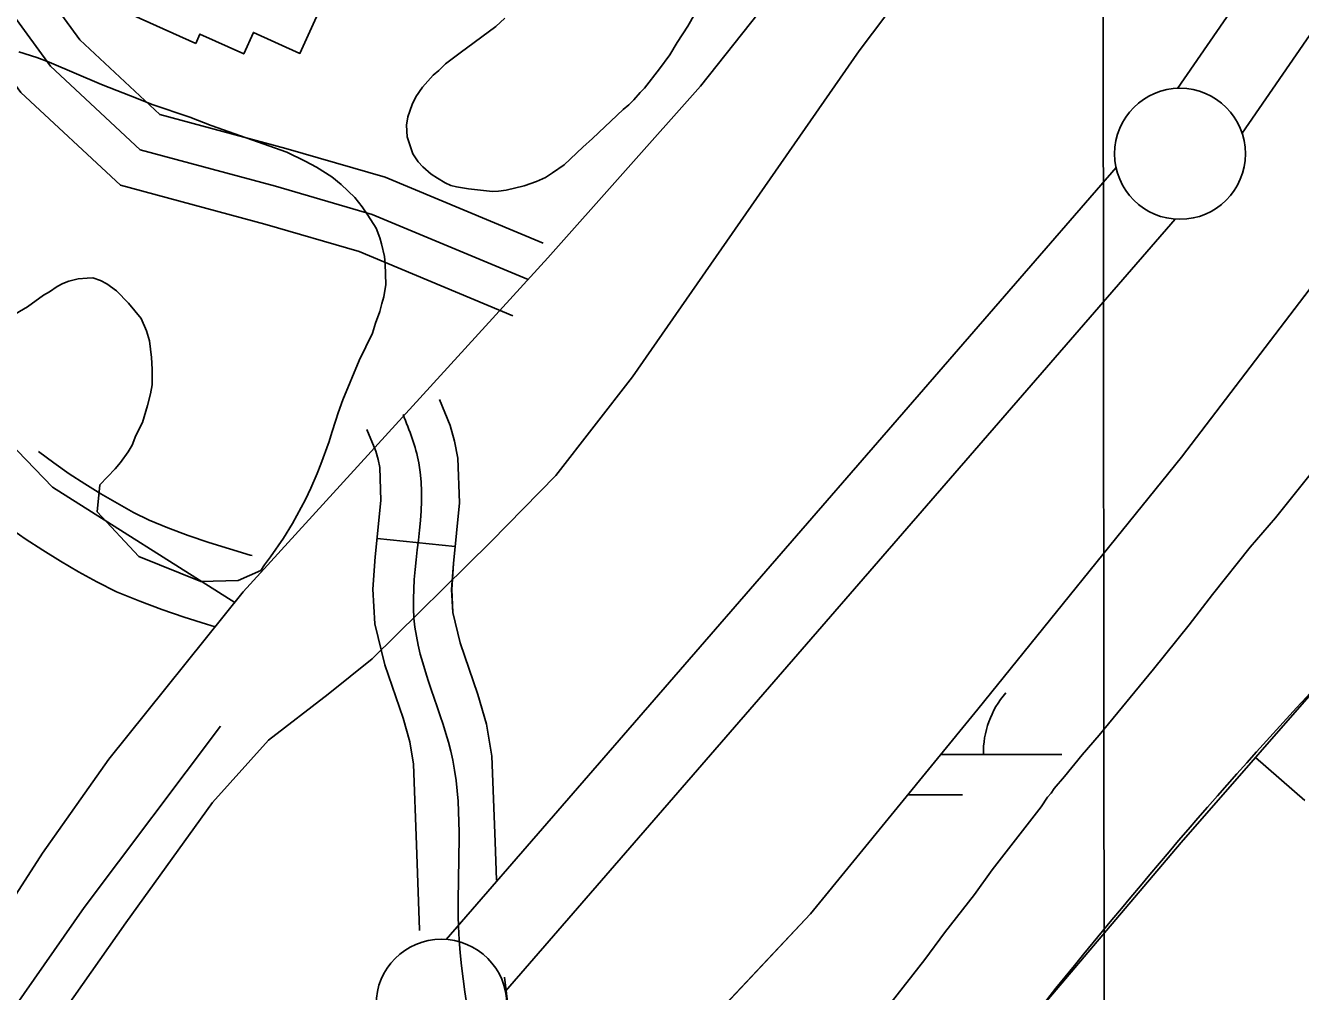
# Model space of a CAD drawing. Extents: x 3297735 to 3335592, y 670436 to 695807.
# Drawn here: x 3317201.7 to 3317688.7, y 693475.4 to 693844.1 of the extents above; entities that cross this region are included whole.
import ezdxf

# ---------------------------------------------------------------- set-up
doc = ezdxf.new("R2010")
doc.units = 0
for name, color, linetype in [('V-BLDG-OTLN', 7, 'Continuous'), ('V-BORW-LINE', 7, 'Continuous'), ('V-GRID-MAJR', 7, 'Continuous'), ('V-LEVE-TOET', 7, 'Continuous'), ('V-RIVR-EDGE', 7, 'Continuous'), ('V-ROAD-CNTR', 7, 'Continuous'), ('V-SITE-VEGE', 7, 'Continuous'), ('V-SURV-LINE', 7, 'Continuous'), ('V-TOPO-SHOR', 7, 'Continuous'), ('V-WETL-SWMP', 7, 'Continuous')]:
    doc.layers.add(name, color=color, linetype=linetype)

msp = doc.modelspace()

# ---------------------------------------------------------------- linework, layer by layer
at = {"layer": 'V-BLDG-OTLN'}
msp.add_lwpolyline([(3317266.69, 693837.31), (3317227.95, 693854.78), (3317238.29, 693877.71), (3317273.04, 693862.03), (3317277.19, 693871.23), (3317262.22, 693877.98), (3317268.59, 693892.12), (3317310.46, 693873.23), (3317306.91, 693865.35), (3317318.51, 693860.12), (3317306.49, 693833.46), (3317288.71, 693841.47), (3317285.02, 693833.28), (3317268.28, 693840.83)], close=True, dxfattribs=at)
at = {"layer": 'V-BORW-LINE'}
msp.add_line((3317671.5, 693564.74), (3317690.3, 693548.27), dxfattribs=at)
msp.add_lwpolyline([(3317702.54, 693600.16), (3317643.08, 693532.31), (3317584.71, 693463.46)], dxfattribs=at)
msp.add_spline([(3318055.47, 694015.93), (3318050.43, 694006.84), (3317998.92, 693933.13), (3317838.88, 693739.91), (3317702.54, 693600.16), (3317584.71, 693463.46), (3317559.48, 693431.8), (3317515.02, 693359.14), (3317515.98, 693316.03), (3317545.36, 693284.38), (3317579.47, 693262.41), (3317611.5, 693234.16), (3317656.1, 693233.66), (3317727.51, 693336.4), (3317781.47, 693398.59), (3317962.91, 693700.28), (3318102.96, 693882.75), (3318172.16, 693942.47), (3318233.54, 693991.81), (3318296.93, 694016.18)], degree=3, dxfattribs=at)
at = {"layer": 'V-GRID-MAJR'}
msp.add_lwpolyline([(3317613.19, 694012.57), (3317614.99, 692249.17), (3317618.11, 689185.08), (3317621.45, 685897.36), (3317623.83, 683567.34), (3317626.56, 680885.93), (3317629.35, 678140.95), (3317631.33, 676194.39), (3317631.71, 675828.01)], dxfattribs=at)
at = {"layer": 'V-LEVE-TOET'}
for points in [[(3316683.57, 692784.71), (3316751.85, 692848.56), (3316808.82, 692898.46), (3316837.02, 692921.01), (3316867.18, 692947.71), (3316903.75, 692992.35), (3316957.92, 693074.33), (3316991.67, 693123.01), (3317037.1, 693198.63), (3317086.62, 693274.35), (3317142.15, 693357.06), (3317196.97, 693440.43), (3317240, 693501.63), (3317273.12, 693547.55), (3317294.46, 693571.31), (3317317.3, 693588.95), (3317334.09, 693602.34), (3317379.55, 693647.18), (3317404.27, 693672.39), (3317433.49, 693710.01), (3317520.18, 693834.48), (3317587.85, 693924.31)], [(3317718.18, 693777.56), (3317643.18, 693679.35), (3317565.4, 693583.13), (3317501.56, 693505.03), (3317454.85, 693455.36), (3317437.45, 693438.54), (3317422.78, 693422.46), (3317413.02, 693401.03), (3317398.8, 693365.81), (3317387.64, 693345.71), (3317371.6, 693329.6), (3317361.41, 693326.62), (3317356.62, 693326.51), (3317346.58, 693317.39), (3317260.57, 693192.93), (3317201.68, 693108.09), (3317142.98, 693015.06), (3317104.13, 692950.53), (3317069.29, 692890.2), (3317048.18, 692856.87)]]:
    msp.add_lwpolyline(points, dxfattribs=at)
at = {"layer": 'V-RIVR-EDGE'}
msp.add_spline([(3319555.14, 694014.55), (3319548.52, 694002.76), (3319539.36, 693985.79), (3319509.78, 693923.27), (3319496.46, 693903), (3319479.41, 693878.17), (3319464.01, 693854.58), (3319445.27, 693818.98), (3319424.44, 693775.51), (3319406.53, 693740.74), (3319395.69, 693713), (3319386.52, 693693.13), (3319372.79, 693671.61), (3319340.34, 693621.53), (3319316.61, 693580.14), (3319295.79, 693542.89), (3319282.06, 693520.96), (3319271.65, 693502.33), (3319267.89, 693489.49), (3319259.98, 693475.83), (3319250.42, 693465.08), (3319246.25, 693454.32), (3319237.93, 693442.32), (3319231.68, 693428.65), (3319225.43, 693414.99), (3319219.61, 693410.03), (3319205.47, 693391.42), (3319185.09, 693363.28), (3319164.7, 693327.69), (3319143.08, 693301.21), (3319109.39, 693253.21), (3319083.6, 693218.46), (3319061.14, 693187.85), (3319039.52, 693157.64), (3319018.29, 693123.29), (3318994.59, 693091.02), (3318949.68, 693031.86), (3318931.37, 693004.55), (3318913.08, 692981.38), (3318902.25, 692962.76), (3318892.68, 692944.55), (3318876.03, 692916.4), (3318861.86, 692887.84), (3318841.46, 692848.51), (3318822.29, 692807.53), (3318806.46, 692774.41), (3318803.1, 692758.66), (3318804.31, 692744.98), (3318808.02, 692734.61), (3318808.84, 692730.46), (3318817.11, 692725.47), (3318826.63, 692719.23), (3318832.83, 692713), (3318835.72, 692705.53), (3318835.27, 692692.27), (3318829.85, 692681.5), (3318819.88, 692669.09), (3318809.47, 692651.3), (3318783.24, 692602.87), (3318768.67, 692580.52), (3318760.79, 692575.98), (3318753.73, 692573.1), (3318747.11, 692573.94), (3318739.24, 692579.76), (3318735.53, 692585.58), (3318730.56, 692588.49), (3318721.44, 692588.1), (3318700.27, 692573.64), (3318679.48, 692549.66), (3318660.76, 692522.35), (3318646.6, 692493.37), (3318637.03, 692477.64), (3318624.96, 692456.95), (3318607.08, 692434.19), (3318599.98, 692413.49), (3318583.3, 692372.49), (3318565.82, 692342.28), (3318547.09, 692313.73), (3318534.2, 692295.52), (3318512.56, 692258.69), (3318488.02, 692224.76), (3318446.4, 692155.23), (3318418.11, 692112.61), (3318397.31, 692084.47), (3318386.91, 692066.68), (3318376.5, 692048.05), (3318354.44, 692011.22), (3318333.22, 691976.45), (3318316.13, 691940.02), (3318301.57, 691917.67), (3318275.38, 691884.99), (3318265.81, 691873), (3318250.82, 691844.85), (3318236.64, 691808.41), (3318222.07, 691781.09), (3318194.96, 691714.01), (3318179.96, 691684.2), (3318162.07, 691654.82), (3318140.84, 691619.64), (3318130.44, 691603.92), (3318120.89, 691595.24), (3318105.09, 691577.87), (3318090.12, 691558.42), (3318067.68, 691532.37), (3318043.56, 691501.75), (3318020.26, 691465.75), (3317998.21, 691433.06), (3317973.66, 691392.92), (3317962.42, 691371.81), (3317929.95, 691315.1), (3317907.9, 691282.41), (3317889.2, 691263.39), (3317870.48, 691238.16), (3317844.7, 691202.99), (3317833.05, 691186.02), (3317808.09, 691148.78), (3317780.64, 691109.47), (3317756.1, 691076.38), (3317731.98, 691045.35), (3317684.57, 690978.73), (3317668.76, 690954.73), (3317646.3, 690922.04), (3317635.48, 690907.15), (3317629.25, 690900.53), (3317620.1, 690889.36), (3317608.46, 690874.47), (3317601.4, 690867.03), (3317592.67, 690860.42), (3317585.59, 690845.93), (3317576.86, 690836), (3317565.64, 690821.11), (3317549.42, 690801.25), (3317522.4, 690767.75), (3317502.45, 690745), (3317489.97, 690727.62), (3317482.47, 690713.55), (3317479.54, 690701.12), (3317475.78, 690689.94), (3317474.94, 690683.31), (3317467.87, 690674.21), (3317451.65, 690653.94), (3317427.54, 690622.91), (3317406.33, 690593.95), (3317381.8, 690564.58), (3317328.18, 690504.62), (3317308.23, 690483.11), (3317290.78, 690466.16), (3317272.5, 690446.31), (3317248.81, 690422.74), (3317230.94, 690402.48), (3317202.23, 690356.54), (3317170.21, 690314.34), (3317129.47, 690266.36), (3317099.12, 690227.48), (3317085.82, 690212.59), (3317074.19, 690204.33), (3317063.38, 690189.85), (3317045.08, 690163.78), (3317020.95, 690128.61), (3316996.82, 690093.85), (3316970.63, 690059.1), (3316926.98, 690008.23), (3316891.65, 689970.6), (3316861.71, 689930.05), (3316828.03, 689887.86), (3316809.31, 689860.13), (3316797.25, 689841.93), (3316783.53, 689825.38), (3316737.37, 689762.08), (3316714.9, 689728.98), (3316681.64, 689687.61), (3316661.69, 689665.69), (3316647.97, 689646.66), (3316619.68, 689606.11), (3316602.63, 689581.28), (3316583.49, 689551.9), (3316563.93, 689519.62), (3316547.71, 689499.35), (3316541.89, 689491.9), (3316538.57, 689488.6), (3316532.31, 689474.1), (3316523.16, 689461.28), (3316509.03, 689445.15), (3316500.29, 689431.49), (3316493.22, 689419.9), (3316485.73, 689407.9), (3316486.11, 689397.12), (3316486.48, 689375.57), (3316487.29, 689371.01), (3316491.44, 689370.17), (3316493.5, 689366.43), (3316494.29, 689352.75), (3316496.75, 689341.56), (3316502.54, 689336.57), (3316504.2, 689334.08), (3316504.18, 689328.69), (3316501.27, 689325.8), (3316488.83, 689321.27), (3316487.17, 689319.61), (3316487.16, 689316.71), (3316492.96, 689316.7), (3316502.08, 689318.33), (3316508.3, 689318.32), (3316513.27, 689314.99), (3316516.58, 689314.98), (3316524.87, 689314.55), (3316535.62, 689303.33), (3316544.71, 689293.36), (3316545.54, 689290.04), (3316543.46, 689287.97), (3316525.66, 689296.72), (3316509.92, 689304.22), (3316502.06, 689307.14), (3316490.45, 689308.41), (3316482.58, 689308.02), (3316478.02, 689308.03), (3316473.47, 689311.77), (3316449.46, 689323.85), (3316424.59, 689324.74), (3316401.79, 689323.14), (3316381.47, 689318.22), (3316366.54, 689316.18), (3316352.85, 689311.24), (3316334.16, 689295.54), (3316302.2, 689277.79), (3316275.21, 689257.14), (3316266.49, 689249.28), (3316249.02, 689224.04), (3316230.28, 689191.76), (3316217.78, 689162.78), (3316200.69, 689125.93), (3316182.37, 689092.82), (3316162.8, 689054.73), (3316141.17, 689024.94), (3316114.57, 688996.41), (3316081.77, 688971.62), (3316036.89, 688926.14), (3316007.39, 688897.61), (3315987.04, 688880.67), (3315970.01, 688865.79), (3315959.63, 688858.77), (3315957.13, 688852.14), (3315955.46, 688848.42), (3315953.91, 688835.53)], degree=3, dxfattribs=at)
at = {"layer": 'V-ROAD-CNTR'}
msp.add_line((3317365.8, 693645.25), (3317335.96, 693648.32), dxfattribs=at)
for points in [[(3317399.42, 693760.99), (3317339.11, 693786.18), (3317301.16, 693797.21), (3317252.99, 693810.2), (3317222.5, 693838.6), (3317197.25, 693873.2), (3317162.6, 693908.99), (3317121.62, 693937.02), (3317072.65, 693937.9), (3317026.79, 693927.72), (3316973.08, 693926.07), (3316926.88, 693942.73), (3316900.32, 693985.29), (3316894.18, 693995.33)], [(3317393.64, 693747.15), (3317334.11, 693772.01), (3317297.12, 693782.77), (3317245.49, 693796.69), (3317211.22, 693828.6), (3317185.74, 693863.51), (3317152.88, 693897.46), (3317116.86, 693922.1), (3317074.16, 693922.87), (3317028.66, 693912.77), (3316970.68, 693910.99), (3316916.9, 693930.38), (3316887.56, 693977.41), (3316881.38, 693987.51)], [(3317387.86, 693733.31), (3317329.11, 693757.85), (3317293.07, 693768.32), (3317238, 693783.17), (3317199.95, 693818.59), (3317174.24, 693853.83), (3317143.16, 693885.94), (3317112.1, 693907.18), (3317075.67, 693907.84), (3317030.53, 693897.82), (3316968.29, 693895.91), (3316906.92, 693918.03), (3316874.8, 693969.53), (3316868.59, 693979.69)], [(3317535.9, 693917.23), (3317459.53, 693820.93), (3317401.22, 693755.46), (3317284.87, 693627.93), (3317233.55, 693564.08), (3317208.22, 693528.22), (3317109.17, 693374.35), (3316983.56, 693185.65), (3316949.01, 693137.35), (3316907, 693075.65), (3316873.46, 693035.36), (3316824.26, 692986.38), (3316792.85, 692959.51), (3316752.33, 692921.45), (3316668.47, 692837.4)], [(3317281.63, 693623.89), (3317212.04, 693667.86), (3317195.17, 693685.31), (3317167.72, 693728.77), (3317142.77, 693761.36), (3317101.59, 693798.78), (3317055.27, 693830.11), (3317019.03, 693849.3), (3316969.21, 693853.99), (3316940.52, 693848.26), (3316895.61, 693845.9), (3316866.07, 693854.13), (3316750.45, 693894.48)], [(3317359.8, 693701.4), (3317363.89, 693691.49), (3317365.6, 693685.41), (3317366.86, 693678.92), (3317367.52, 693661.91), (3317365.13, 693638.73), (3317364.46, 693628.81), (3317364.97, 693620.08), (3317367.73, 693608.49), (3317374.5, 693588.74), (3317377.78, 693577.41), (3317379.82, 693565.27), (3317381.07, 693532.47), (3317381.08, 693532.41)], [(3317359.8, 693701.4), (3317363.88, 693691.49), (3317365.6, 693685.41), (3317366.86, 693678.92), (3317367.52, 693661.91), (3317365.13, 693638.73), (3317364.47, 693628.81), (3317364.97, 693620.07), (3317367.73, 693608.49), (3317374.5, 693588.74), (3317377.78, 693577.41), (3317379.82, 693565.27), (3317381.07, 693532.47), (3317381.55, 693517.83)], [(3317332.07, 693689.95), (3317335.48, 693681.67), (3317336.39, 693678.46), (3317336.97, 693675.45), (3317337.46, 693662.87), (3317335.24, 693641.27), (3317334.41, 693628.94), (3317335.18, 693615.7), (3317338.88, 693600.13), (3317345.89, 693579.69), (3317348.49, 693570.73), (3317349.92, 693562.21), (3317351.09, 693531.41), (3317352.15, 693498.98), (3317352.19, 693498.71)], [(3317206.61, 693681.49), (3317212.54, 693677.13), (3317218.42, 693673.04), (3317224.41, 693669.11), (3317230.5, 693665.34), (3317236.68, 693661.73), (3317242.96, 693658.28), (3317248.86, 693655.25), (3317256.06, 693652.38), (3317263.83, 693649.5), (3317271.67, 693646.81), (3317279.57, 693644.3), (3317287.54, 693641.98), (3317288.22, 693641.8)], [(3317188.84, 693657.32), (3317195.09, 693652.73), (3317201.62, 693648.19), (3317208.27, 693643.82), (3317215.04, 693639.62), (3317221.91, 693635.62), (3317228.88, 693631.79), (3317236.42, 693627.91), (3317245.3, 693624.38), (3317253.74, 693621.25), (3317262.26, 693618.32), (3317270.84, 693615.6), (3317274.18, 693614.62)], [(3317384.63, 693480.86), (3317386.94, 693462.21), (3317391.71, 693421.75), (3317392.32, 693396.8), (3317388.74, 693359.54), (3317378.09, 693322.36), (3317375.13, 693315.82)]]:
    msp.add_lwpolyline(points, dxfattribs=at)
msp.add_spline([(3317345.93, 693695.67), (3317351.92, 693677.19), (3317350.07, 693617.89), (3317364.87, 693563.74), (3317367.12, 693500.15), (3317376.73, 693420.68), (3317363.97, 693327.55), (3317307.74, 693209.89), (3317253.75, 693108.38), (3317259.83, 693062.19), (3317313.55, 693009.1), (3317363.21, 692950.58), (3317410.27, 692891.94), (3317463.86, 692807.18), (3317510.91, 692730.22), (3317559.4, 692650.9), (3317597.22, 692591.93), (3317667.78, 692550.9), (3317749.68, 692501.46), (3317861.7, 692442.37), (3317956.96, 692417.92), (3318041.51, 692387.81), (3318108.07, 692375.05), (3318144.86, 692383.96), (3318179.95, 692467.13), (3318229.12, 692586.66), (3318265.13, 692673.64), (3318246.28, 692722.35), (3318188.59, 692749.1), (3318099.04, 692803.32), (3318027.35, 692829.77), (3317920.25, 692890.98), (3317840.99, 692970.39), (3317768.02, 693088.79), (3317666.23, 693160.62), (3317572.61, 693221.51), (3317492.85, 693272.27), (3317424.7, 693299.7), (3317395.66, 693310.01), (3317356.09, 693314.98)], degree=3, dxfattribs=at)
at = {"layer": 'V-SITE-VEGE'}
for p, q in [((3317460.03, 693853.31), (3317454.61, 693843.9)), ((3317367.66, 693833.74), (3317381.35, 693843.68)), ((3317381.35, 693843.68), (3317384.75, 693846.91)), ((3317454.61, 693843.9), (3317450.61, 693837.68)), ((3317362.12, 693829.47), (3317367.66, 693833.74)), ((3317447.74, 693832.97), (3317443.89, 693827.57)), ((3317450.61, 693837.68), (3317447.74, 693832.97)), ((3317359.53, 693826.92), (3317362.12, 693829.47)), ((3317353.38, 693820.64), (3317357.41, 693825.21)), ((3317357.41, 693825.21), (3317359.53, 693826.92)), ((3317443.89, 693827.57), (3317438.09, 693820.14)), ((3317350.81, 693816.94), (3317353.38, 693820.64)), ((3317436.47, 693818.61), (3317434.05, 693815.74)), ((3317438.09, 693820.14), (3317436.47, 693818.61)), ((3317347.68, 693809.23), (3317349.39, 693813.92)), ((3317349.39, 693813.92), (3317350.81, 693816.94)), ((3317432.11, 693813.87), (3317430, 693812)), ((3317434.05, 693815.74), (3317432.11, 693813.87)), ((3317347.25, 693806.08), (3317347.68, 693809.23)), ((3317430, 693812), (3317418.32, 693800.95)), ((3317347.52, 693801.61), (3317347.25, 693806.08)), ((3317349.66, 693795.19), (3317347.52, 693801.61)), ((3317418.32, 693800.95), (3317414.58, 693797.71)), ((3317351.72, 693792.09), (3317349.66, 693795.19)), ((3317414.58, 693797.71), (3317407.45, 693790.91)), ((3317353.43, 693790.14), (3317351.72, 693792.09)), ((3317356.64, 693787.4), (3317353.43, 693790.14)), ((3317407.45, 693790.91), (3317403.04, 693787.82)), ((3317359, 693785.8), (3317356.64, 693787.4)), ((3317362.03, 693784.05), (3317359, 693785.8)), ((3317396.83, 693784.53), (3317392.22, 693782.93)), ((3317400.27, 693786.1), (3317396.83, 693784.53)), ((3317403.04, 693787.82), (3317400.27, 693786.1)), ((3317364.2, 693783.1), (3317362.03, 693784.05)), ((3317366.37, 693782.49), (3317364.2, 693783.1)), ((3317370.87, 693781.77), (3317366.37, 693782.49)), ((3317380, 693780.82), (3317370.87, 693781.77)), ((3317382.32, 693780.87), (3317380, 693780.82)), ((3317385.3, 693781.28), (3317382.32, 693780.87)), ((3317392.22, 693782.93), (3317385.3, 693781.28)), ((3317679.1, 693656.25), (3317692.35, 693672.77)), ((3317669.42, 693644.97), (3317679.1, 693656.25)), ((3317655.1, 693626.95), (3317669.42, 693644.97)), ((3317646.16, 693615.32), (3317655.1, 693626.95)), ((3317632.56, 693598.42), (3317646.16, 693615.32)), ((3317611.78, 693573.24), (3317632.56, 693598.42)), ((3317605.32, 693565.72), (3317611.78, 693573.24)), ((3317598.52, 693557.46), (3317605.32, 693565.72)), ((3317594.57, 693552.94), (3317598.52, 693557.46)), ((3317592.07, 693549.57), (3317593.51, 693551.07)), ((3317593.51, 693551.07), (3317594.57, 693552.94)), ((3317570.98, 693521.81), (3317589.58, 693545.82)), ((3317589.58, 693545.82), (3317592.07, 693549.57)), ((3317564.2, 693512.44), (3317570.98, 693521.81)), ((3317552.75, 693497.8), (3317564.2, 693512.44)), ((3317545.25, 693487.67), (3317552.75, 693497.8)), ((3317532.37, 693471.16), (3317545.25, 693487.67))]:
    msp.add_line(p, q, dxfattribs=at)
for points in [[(3317199.11, 693834.07), (3317205.98, 693831.88), (3317210.71, 693830.08), (3317230.73, 693821.59), (3317244.71, 693816.17), (3317250.09, 693813.95), (3317264.48, 693809.17), (3317272.66, 693805.95), (3317301.46, 693795.76), (3317308.57, 693792.3), (3317312.89, 693790.06), (3317318.73, 693786.36), (3317322.21, 693783.46), (3317327.44, 693778.47), (3317330.29, 693774.91), (3317332.5, 693771.77), (3317335.6, 693766.72), (3317336.97, 693763.13), (3317337.66, 693760.8), (3317338.84, 693755.93), (3317339.12, 693753.17), (3317339.3, 693745.28), (3317338.56, 693740.58), (3317337.77, 693738), (3317336.98, 693735), (3317335.39, 693730.48), (3317334.2, 693726.62), (3317329.11, 693716.27), (3317322.86, 693701.2), (3317321.06, 693696.26), (3317320.27, 693693.47), (3317318.68, 693688.74), (3317317.69, 693685.31), (3317314.48, 693676.71), (3317313.07, 693673.06), (3317310.65, 693667.46), (3317308.62, 693663.15), (3317303.72, 693654.08), (3317300.23, 693648.46), (3317295.28, 693641.31), (3317293, 693638.27)], [(3317268.64, 693631.95), (3317244.98, 693641.41), (3317229.02, 693658.51), (3317230.05, 693668.77), (3317235.88, 693674.87), (3317237.96, 693677.26), (3317240.84, 693681.38), (3317242.49, 693683.97), (3317243.89, 693687.63), (3317246.33, 693692.59), (3317248.31, 693699.03), (3317249.49, 693703.54), (3317250.04, 693706.96), (3317250.12, 693712.93), (3317249.8, 693717.4), (3317249.01, 693723.77), (3317247.86, 693727.58), (3317245.83, 693732.22), (3317241, 693738.08), (3317236.42, 693742.87), (3317232.73, 693745.56), (3317230.36, 693746.78), (3317227.35, 693747.77), (3317225.22, 693747.72), (3317221.81, 693747.43), (3317218.21, 693746.49), (3317215.9, 693745.58), (3317213.79, 693744.47), (3317210.85, 693742.48), (3317208.54, 693741.15), (3317202.46, 693736.75), (3317195.73, 693732.75)], [(3317293, 693638.27), (3317291.56, 693636.11), (3317282.92, 693632.28), (3317268.64, 693631.95)]]:
    msp.add_lwpolyline(points, dxfattribs=at)
at = {"layer": 'V-SURV-LINE'}
for points in [[(3317641.66, 693820.11), (3317774.61, 694012.74)], [(3317811.09, 694012.78), (3317666.35, 693803.07)], [(3317362.35, 693495.26), (3317618.24, 693789.91)], [(3317640.88, 693770.23), (3317384.99, 693475.58)]]:
    msp.add_lwpolyline(points, dxfattribs=at)
for centre in [(3317642.66, 693795.15), (3317360.57, 693470.34)]:
    msp.add_circle(centre, 25, dxfattribs=at)
at = {"layer": 'V-TOPO-SHOR'}
msp.add_lwpolyline([(3317276.13, 693576.71), (3317224.1, 693507.42), (3317133.14, 693377.44), (3317036.57, 693226.08), (3316954.2, 693098.82), (3316896.16, 693009.22), (3316849.86, 692956.28), (3316782.16, 692894.55), (3316674.95, 692797.31), (3316596, 692723.8), (3316562.95, 692689.53), (3316530.03, 692649.86), (3316483.04, 692579.97), (3316418.31, 692468.25), (3316343.92, 692338.66), (3316254.61, 692184.94), (3316170.23, 692051.15), (3316054.37, 691877.37), (3315892.79, 691641.65), (3315815.79, 691531.08)], dxfattribs=at)
at = {"layer": 'V-WETL-SWMP'}
for p, q in [((3317643.18, 693679.35), (3317718.18, 693777.56)), ((3317565.41, 693583.13), (3317643.18, 693679.35)), ((3317501.57, 693505.02), (3317565.41, 693583.13)), ((3317551.28, 693565.84), (3317597.56, 693565.84)), ((3317538.66, 693550.41), (3317559.56, 693550.41)), ((3317454.85, 693455.36), (3317501.57, 693505.02))]:
    msp.add_line(p, q, dxfattribs=at)
msp.add_arc((3317602.8, 693566.32), 35.25, 139.2282, 180.7718, dxfattribs=at)

doc.saveas('drawing.dxf')
